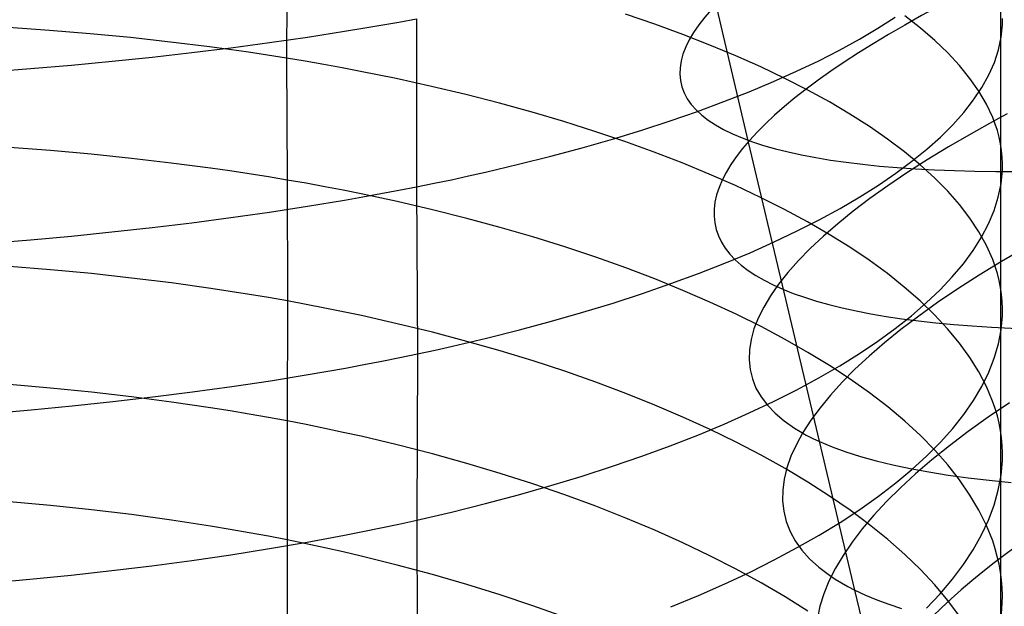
# Model space of a CAD drawing. Extents: x -383 to 1849, y -1185 to -529.
# Tile 525 of 656: x 415.65 to 427.02, y -1046.46 to -1039.69. Entities that reach past the tile are written whole.
import ezdxf

# ---------------------------------------------------------------- set-up
doc = ezdxf.new("R2010")
doc.units = 0
doc.layers.add('PREDEFINITO', color=7, linetype='CONTINUOUS')

msp = doc.modelspace()

# ---------------------------------------------------------------- linework, layer by layer
at = {"layer": 'PREDEFINITO'}
for p, q in [((418.741, -1038.723, 646.996), (418.73, -1040.135, 646.539)), ((424.064, -1041.104, 484.877), (423.656, -1039.368, 484.473)), ((426.973, -1039.46, 659.831), (426.973, -1042.78, 658.847)), ((422.981, -1039.743, 650.085), (422.645, -1039.629, 649.746)), ((425.558, -1039.79, 667.112), (425.758, -1039.662, 666.682)), ((426.047, -1039.787, 655.284), (425.866, -1039.646, 654.851)), ((426.995, -1039.749, 660.761), (426.996, -1039.676, 660.529)), ((415.997, -1039.814, 645.557), (415.523, -1039.78, 645.444)), ((419.401, -1039.825, 674.069), (419.612, -1039.79, 673.953)), ((419.612, -1039.79, 673.953), (419.822, -1039.755, 673.834)), ((419.822, -1039.755, 673.834), (420.028, -1039.718, 673.711)), ((420.028, -1039.718, 673.711), (420.233, -1039.681, 673.584)), ((420.233, -1039.681, 673.584), (420.233, -1041.618, 673.108)), ((423.305, -1039.861, 650.434), (422.981, -1039.743, 650.085)), ((425.343, -1039.917, 667.537), (425.558, -1039.79, 667.112)), ((426.213, -1039.93, 655.722), (426.047, -1039.787, 655.284)), ((426.98, -1039.893, 661.226), (426.995, -1039.749, 660.761)), ((416.467, -1039.853, 645.684), (415.997, -1039.814, 645.557)), ((416.932, -1039.898, 645.826), (416.467, -1039.853, 645.684)), ((417.391, -1039.949, 645.982), (416.932, -1039.898, 645.826)), ((418.535, -1039.955, 674.498), (418.972, -1039.892, 674.291)), ((418.972, -1039.892, 674.291), (419.401, -1039.825, 674.069)), ((423.618, -1039.983, 650.793), (423.305, -1039.861, 650.434)), ((426.949, -1040.038, 661.691), (426.98, -1039.893, 661.226)), ((417.844, -1040.005, 646.153), (417.391, -1039.949, 645.982)), ((417.639, -1040.07, 674.868), (418.09, -1040.014, 674.69)), ((418.068, -1040.036, 646.244), (417.844, -1040.005, 646.153)), ((418.09, -1040.014, 674.69), (418.535, -1039.955, 674.498)), ((423.919, -1040.108, 651.161), (423.618, -1039.983, 650.793)), ((425.115, -1040.042, 667.955), (425.343, -1039.917, 667.537)), ((426.364, -1040.075, 656.165), (426.213, -1039.93, 655.722)), ((416.718, -1040.17, 675.181), (417.181, -1040.122, 675.032)), ((417.181, -1040.122, 675.032), (417.639, -1040.07, 674.868)), ((418.291, -1040.067, 646.338), (418.068, -1040.036, 646.244)), ((418.511, -1040.1, 646.437), (418.291, -1040.067, 646.338)), ((418.73, -1040.135, 646.539), (418.511, -1040.1, 646.437)), ((424.207, -1040.236, 651.537), (423.919, -1040.108, 651.161)), ((424.874, -1040.165, 668.366), (425.115, -1040.042, 667.955)), ((426.5, -1040.221, 656.611), (426.364, -1040.075, 656.165)), ((426.901, -1040.183, 662.154), (426.949, -1040.038, 661.691)), ((415.775, -1040.255, 675.436), (416.249, -1040.214, 675.316)), ((416.249, -1040.214, 675.316), (416.718, -1040.17, 675.181)), ((418.946, -1040.171, 646.644), (418.73, -1040.135, 646.539)), ((418.73, -1040.135, 646.539), (418.741, -1041.54, 646.064)), ((419.161, -1040.208, 646.753), (418.946, -1040.171, 646.644)), ((419.373, -1040.247, 646.866), (419.161, -1040.208, 646.753)), ((424.484, -1040.368, 651.922), (424.207, -1040.236, 651.537)), ((424.619, -1040.286, 668.769), (424.874, -1040.165, 668.366)), ((426.619, -1040.368, 657.061), (426.5, -1040.221, 656.611)), ((426.837, -1040.328, 662.616), (426.901, -1040.183, 662.154)), ((415.298, -1040.292, 675.542), (415.775, -1040.255, 675.436)), ((419.584, -1040.287, 646.982), (419.373, -1040.247, 646.866)), ((419.998, -1040.371, 647.225), (419.584, -1040.287, 646.982)), ((424.352, -1040.405, 669.164), (424.619, -1040.286, 668.769)), ((426.756, -1040.473, 663.077), (426.837, -1040.328, 662.616)), ((420.404, -1040.46, 647.481), (419.998, -1040.371, 647.225)), ((420.801, -1040.554, 647.75), (420.404, -1040.46, 647.481)), ((424.072, -1040.522, 669.551), (424.352, -1040.405, 669.164)), ((424.747, -1040.503, 652.315), (424.484, -1040.368, 651.922)), ((426.723, -1040.517, 657.514), (426.619, -1040.368, 657.061)), ((426.66, -1040.617, 663.534), (426.756, -1040.473, 663.077)), ((421.188, -1040.654, 648.032), (420.801, -1040.554, 647.75)), ((423.78, -1040.636, 669.928), (424.072, -1040.522, 669.551)), ((424.998, -1040.64, 652.715), (424.747, -1040.503, 652.315)), ((426.811, -1040.667, 657.97), (426.723, -1040.517, 657.514)), ((421.565, -1040.757, 648.325), (421.188, -1040.654, 648.032)), ((423.476, -1040.748, 670.296), (423.78, -1040.636, 669.928)), ((425.235, -1040.78, 653.122), (424.998, -1040.64, 652.715)), ((426.548, -1040.76, 663.989), (426.66, -1040.617, 663.534)), ((426.882, -1040.818, 658.428), (426.811, -1040.667, 657.97)), ((421.933, -1040.866, 648.63), (421.565, -1040.757, 648.325)), ((423.16, -1040.857, 670.655), (423.476, -1040.748, 670.296)), ((425.459, -1040.923, 653.535), (425.235, -1040.78, 653.122)), ((426.421, -1040.903, 664.441), (426.548, -1040.76, 663.989)), ((427.05, -1040.778, 499.45), (426.908, -1040.854, 499.267)), ((422.29, -1040.979, 648.947), (421.933, -1040.866, 648.63)), ((422.832, -1040.964, 671.003), (423.16, -1040.857, 670.655)), ((425.669, -1041.068, 653.955), (425.459, -1040.923, 653.535)), ((426.279, -1041.044, 664.888), (426.421, -1040.903, 664.441)), ((426.908, -1040.854, 499.267), (426.634, -1041.006, 498.894)), ((426.911, -1040.894, 658.657), (426.882, -1040.818, 658.428)), ((426.936, -1040.97, 658.888), (426.911, -1040.894, 658.657)), ((422.637, -1041.096, 649.274), (422.29, -1040.979, 648.947)), ((422.493, -1041.067, 671.34), (422.832, -1040.964, 671.003)), ((426.634, -1041.006, 498.894), (426.372, -1041.158, 498.511)), ((426.956, -1041.046, 659.118), (426.936, -1040.97, 658.888)), ((422.142, -1041.168, 671.665), (422.493, -1041.067, 671.34)), ((422.973, -1041.217, 649.612), (422.637, -1041.096, 649.274)), ((424.475, -1042.834, 485.305), (424.064, -1041.104, 484.877)), ((425.865, -1041.215, 654.38), (425.669, -1041.068, 653.955)), ((426.122, -1041.185, 665.332), (426.279, -1041.044, 664.888)), ((426.972, -1041.123, 659.349), (426.956, -1041.046, 659.118)), ((426.984, -1041.199, 659.579), (426.972, -1041.123, 659.349)), ((416.008, -1041.2, 645.089), (415.533, -1041.164, 644.977)), ((416.478, -1041.242, 645.216), (416.008, -1041.2, 645.089)), ((416.943, -1041.29, 645.356), (416.478, -1041.242, 645.216)), ((421.41, -1041.359, 672.281), (421.781, -1041.265, 671.979)), ((421.781, -1041.265, 671.979), (422.142, -1041.168, 671.665)), ((423.298, -1041.342, 649.959), (422.973, -1041.217, 649.612)), ((426.046, -1041.365, 654.81), (425.865, -1041.215, 654.38)), ((425.95, -1041.324, 665.77), (426.122, -1041.185, 665.332)), ((426.372, -1041.158, 498.511), (426.125, -1041.308, 498.118)), ((426.992, -1041.276, 659.811), (426.984, -1041.199, 659.579)), ((417.402, -1041.344, 645.512), (416.943, -1041.29, 645.356)), ((417.855, -1041.403, 645.681), (417.402, -1041.344, 645.512)), ((421.028, -1041.449, 672.57), (421.41, -1041.359, 672.281)), ((423.611, -1041.471, 650.316), (423.298, -1041.342, 649.959)), ((425.764, -1041.462, 666.204), (425.95, -1041.324, 665.77)), ((426.125, -1041.308, 498.118), (425.891, -1041.458, 497.716)), ((426.212, -1041.516, 655.245), (426.046, -1041.365, 654.81)), ((426.995, -1041.353, 660.042), (426.992, -1041.276, 659.811)), ((426.994, -1041.43, 660.273), (426.995, -1041.353, 660.042)), ((418.079, -1041.435, 645.771), (417.855, -1041.403, 645.681)), ((418.302, -1041.469, 645.865), (418.079, -1041.435, 645.771)), ((418.522, -1041.504, 645.962), (418.302, -1041.469, 645.865)), ((420.635, -1041.536, 672.846), (420.833, -1041.493, 672.71)), ((420.833, -1041.493, 672.71), (421.028, -1041.449, 672.57)), ((423.912, -1041.604, 650.682), (423.611, -1041.471, 650.316)), ((425.564, -1041.599, 666.632), (425.764, -1041.462, 666.204)), ((425.891, -1041.458, 497.716), (425.671, -1041.607, 497.305)), ((426.979, -1041.584, 660.735), (426.994, -1041.43, 660.273)), ((418.741, -1041.54, 646.064), (418.522, -1041.504, 645.962)), ((418.957, -1041.578, 646.168), (418.741, -1041.54, 646.064)), ((418.741, -1041.54, 646.064), (418.742, -1042.935, 645.556)), ((419.172, -1041.617, 646.276), (418.957, -1041.578, 646.168)), ((420.233, -1041.618, 673.108), (420.436, -1041.577, 672.978)), ((420.436, -1041.577, 672.978), (420.635, -1041.536, 672.846)), ((424.202, -1041.74, 651.057), (423.912, -1041.604, 650.682)), ((425.35, -1041.734, 667.053), (425.564, -1041.599, 666.632)), ((425.671, -1041.607, 497.305), (425.464, -1041.755, 496.886)), ((426.363, -1041.669, 655.685), (426.212, -1041.516, 655.245)), ((426.947, -1041.738, 661.197), (426.979, -1041.584, 660.735)), ((419.384, -1041.658, 646.388), (419.172, -1041.617, 646.276)), ((419.595, -1041.7, 646.503), (419.384, -1041.658, 646.388)), ((420.009, -1041.789, 646.744), (419.595, -1041.7, 646.503)), ((419.613, -1041.735, 673.474), (419.822, -1041.697, 673.356)), ((419.822, -1041.697, 673.356), (420.029, -1041.658, 673.234)), ((420.029, -1041.658, 673.234), (420.233, -1041.618, 673.108)), ((420.233, -1041.618, 673.108), (420.244, -1043.545, 672.587)), ((426.499, -1041.824, 656.128), (426.363, -1041.669, 655.685)), ((418.972, -1041.843, 673.809), (419.401, -1041.772, 673.59)), ((419.401, -1041.772, 673.59), (419.613, -1041.735, 673.474)), ((420.415, -1041.883, 646.998), (420.009, -1041.789, 646.744)), ((424.479, -1041.879, 651.44), (424.202, -1041.74, 651.057)), ((425.122, -1041.867, 667.468), (425.35, -1041.734, 667.053)), ((425.464, -1041.755, 496.886), (425.271, -1041.901, 496.46)), ((426.619, -1041.98, 656.575), (426.499, -1041.824, 656.128)), ((426.898, -1041.892, 661.658), (426.947, -1041.738, 661.197)), ((418.09, -1041.974, 674.206), (418.535, -1041.911, 674.015)), ((418.535, -1041.911, 674.015), (418.972, -1041.843, 673.809)), ((420.811, -1041.983, 647.264), (420.415, -1041.883, 646.998)), ((424.743, -1042.022, 651.83), (424.479, -1041.879, 651.44)), ((424.881, -1041.998, 667.876), (425.122, -1041.867, 667.468)), ((425.271, -1041.901, 496.46), (425.093, -1042.046, 496.027)), ((426.834, -1042.046, 662.118), (426.898, -1041.892, 661.658)), ((417.181, -1042.088, 674.545), (417.639, -1042.033, 674.383)), ((417.639, -1042.033, 674.383), (418.09, -1041.974, 674.206)), ((421.198, -1042.087, 647.543), (420.811, -1041.983, 647.264)), ((424.627, -1042.127, 668.277), (424.881, -1041.998, 667.876)), ((424.994, -1042.167, 652.228), (424.743, -1042.022, 651.83)), ((425.093, -1042.046, 496.027), (424.928, -1042.189, 495.587)), ((426.723, -1042.138, 657.025), (426.619, -1041.98, 656.575)), ((426.753, -1042.2, 662.576), (426.834, -1042.046, 662.118)), ((416.249, -1042.186, 674.827), (416.717, -1042.139, 674.693)), ((416.717, -1042.139, 674.693), (417.181, -1042.088, 674.545)), ((421.575, -1042.197, 647.834), (421.198, -1042.087, 647.543)), ((424.36, -1042.254, 668.669), (424.627, -1042.127, 668.277)), ((425.232, -1042.315, 652.633), (424.994, -1042.167, 652.228)), ((426.81, -1042.297, 657.478), (426.723, -1042.138, 657.025)), ((415.297, -1042.267, 675.052), (415.775, -1042.229, 674.947)), ((415.775, -1042.229, 674.947), (416.249, -1042.186, 674.827)), ((421.943, -1042.311, 648.137), (421.575, -1042.197, 647.834)), ((424.081, -1042.378, 669.053), (424.36, -1042.254, 668.669)), ((424.928, -1042.189, 495.587), (424.777, -1042.33, 495.141)), ((426.656, -1042.353, 663.031), (426.753, -1042.2, 662.576)), ((422.3, -1042.43, 648.45), (421.943, -1042.311, 648.137)), ((423.789, -1042.5, 669.428), (424.081, -1042.378, 669.053)), ((424.777, -1042.33, 495.141), (424.641, -1042.47, 494.689)), ((425.456, -1042.466, 653.044), (425.232, -1042.315, 652.633)), ((426.544, -1042.505, 663.483), (426.656, -1042.353, 663.031)), ((426.882, -1042.457, 657.932), (426.81, -1042.297, 657.478)), ((427.256, -1042.321, 499.698), (426.983, -1042.48, 499.327)), ((422.646, -1042.553, 648.775), (422.3, -1042.43, 648.45)), ((423.485, -1042.619, 669.794), (423.789, -1042.5, 669.428)), ((424.641, -1042.47, 494.689), (424.519, -1042.607, 494.233)), ((425.666, -1042.62, 653.461), (425.456, -1042.466, 653.044)), ((426.416, -1042.657, 663.933), (426.544, -1042.505, 663.483)), ((426.983, -1042.48, 499.327), (426.724, -1042.638, 498.945)), ((426.911, -1042.537, 658.16), (426.882, -1042.457, 657.932)), ((416.009, -1042.576, 644.589), (415.534, -1042.537, 644.478)), ((416.479, -1042.62, 644.715), (416.009, -1042.576, 644.589)), ((416.944, -1042.671, 644.854), (416.479, -1042.62, 644.715)), ((422.982, -1042.681, 649.109), (422.646, -1042.553, 648.775)), ((423.169, -1042.735, 670.15), (423.485, -1042.619, 669.794)), ((424.519, -1042.607, 494.233), (424.411, -1042.742, 493.772)), ((425.862, -1042.776, 653.884), (425.666, -1042.62, 653.461)), ((426.936, -1042.618, 658.389), (426.911, -1042.537, 658.16)), ((426.956, -1042.699, 658.618), (426.936, -1042.618, 658.389)), ((417.404, -1042.727, 645.008), (416.944, -1042.671, 644.854)), ((417.857, -1042.79, 645.177), (417.404, -1042.727, 645.008)), ((422.841, -1042.849, 670.496), (423.169, -1042.735, 670.15)), ((423.306, -1042.813, 649.453), (422.982, -1042.681, 649.109)), ((424.411, -1042.742, 493.772), (424.318, -1042.875, 493.308)), ((426.274, -1042.808, 664.378), (426.416, -1042.657, 663.933)), ((426.724, -1042.638, 498.945), (426.478, -1042.796, 498.554)), ((426.973, -1042.78, 658.847), (426.956, -1042.699, 658.618)), ((418.081, -1042.824, 645.266), (417.857, -1042.79, 645.177)), ((418.303, -1042.859, 645.359), (418.081, -1042.824, 645.266)), ((418.523, -1042.896, 645.456), (418.303, -1042.859, 645.359)), ((422.502, -1042.959, 670.83), (422.841, -1042.849, 670.496)), ((423.619, -1042.948, 649.807), (423.306, -1042.813, 649.453)), ((425.291, -1046.269, 486.256), (424.475, -1042.834, 485.305)), ((426.044, -1042.934, 654.312), (425.862, -1042.776, 653.884)), ((426.116, -1042.957, 664.819), (426.274, -1042.808, 664.378)), ((426.478, -1042.796, 498.554), (426.246, -1042.954, 498.154)), ((426.985, -1042.861, 659.076), (426.973, -1042.78, 658.847)), ((426.973, -1042.78, 658.847), (426.973, -1044.43, 658.324)), ((418.742, -1042.935, 645.556), (418.523, -1042.896, 645.456)), ((418.742, -1042.935, 645.556), (418.741, -1044.319, 645.02)), ((418.958, -1042.975, 645.66), (418.742, -1042.935, 645.556)), ((422.152, -1043.065, 671.154), (422.502, -1042.959, 670.83)), ((423.92, -1043.088, 650.17), (423.619, -1042.948, 649.807)), ((424.318, -1042.875, 493.308), (424.24, -1043.005, 492.84)), ((425.944, -1043.106, 665.256), (426.116, -1042.957, 664.819)), ((426.246, -1042.954, 498.154), (426.028, -1043.11, 497.745)), ((426.21, -1043.094, 654.745), (426.044, -1042.934, 654.312)), ((426.992, -1042.942, 659.305), (426.985, -1042.861, 659.076)), ((426.995, -1043.023, 659.535), (426.992, -1042.942, 659.305)), ((419.173, -1043.016, 645.767), (418.958, -1042.975, 645.66)), ((419.385, -1043.059, 645.878), (419.173, -1043.016, 645.767)), ((419.596, -1043.104, 645.993), (419.385, -1043.059, 645.878)), ((421.791, -1043.169, 671.466), (422.152, -1043.065, 671.154)), ((424.24, -1043.005, 492.84), (424.176, -1043.133, 492.369)), ((426.994, -1043.105, 659.764), (426.995, -1043.023, 659.535)), ((420.01, -1043.197, 646.231), (419.596, -1043.104, 645.993)), ((420.416, -1043.296, 646.483), (420.01, -1043.197, 646.231)), ((421.42, -1043.268, 671.765), (421.791, -1043.169, 671.466)), ((424.209, -1043.231, 650.541), (423.92, -1043.088, 650.17)), ((424.176, -1043.133, 492.369), (424.127, -1043.257, 491.895)), ((425.758, -1043.252, 665.687), (425.944, -1043.106, 665.256)), ((426.028, -1043.11, 497.745), (425.823, -1043.265, 497.328)), ((426.362, -1043.256, 655.182), (426.21, -1043.094, 654.745)), ((426.98, -1043.268, 660.224), (426.994, -1043.105, 659.764)), ((420.812, -1043.401, 646.748), (420.416, -1043.296, 646.483)), ((421.038, -1043.364, 672.052), (421.42, -1043.268, 671.765)), ((424.127, -1043.257, 491.895), (424.093, -1043.379, 491.42)), ((424.485, -1043.378, 650.92), (424.209, -1043.231, 650.541)), ((425.558, -1043.398, 666.113), (425.758, -1043.252, 665.687)), ((425.823, -1043.265, 497.328), (425.632, -1043.419, 496.903)), ((426.498, -1043.42, 655.622), (426.362, -1043.256, 655.182)), ((426.948, -1043.431, 660.682), (426.98, -1043.268, 660.224)), ((420.646, -1043.456, 672.326), (420.843, -1043.411, 672.191)), ((421.199, -1043.511, 647.025), (420.812, -1043.401, 646.748)), ((420.843, -1043.411, 672.191), (421.038, -1043.364, 672.052)), ((424.093, -1043.379, 491.42), (424.074, -1043.498, 490.944)), ((424.749, -1043.528, 651.307), (424.485, -1043.378, 650.92)), ((425.344, -1043.541, 666.533), (425.558, -1043.398, 666.113)), ((425.632, -1043.419, 496.903), (425.455, -1043.572, 496.472)), ((426.618, -1043.585, 656.067), (426.498, -1043.42, 655.622)), ((420.244, -1043.545, 672.587), (420.446, -1043.501, 672.458)), ((420.446, -1043.501, 672.458), (420.646, -1043.456, 672.326)), ((421.577, -1043.626, 647.313), (421.199, -1043.511, 647.025)), ((424.074, -1043.498, 490.944), (424.07, -1043.613, 490.467)), ((424.999, -1043.681, 651.702), (424.749, -1043.528, 651.307)), ((425.116, -1043.682, 666.946), (425.344, -1043.541, 666.533)), ((426.9, -1043.594, 661.14), (426.948, -1043.431, 660.682)), ((419.623, -1043.669, 672.951), (419.832, -1043.628, 672.833)), ((419.832, -1043.628, 672.833), (420.039, -1043.587, 672.712)), ((420.039, -1043.587, 672.712), (420.244, -1043.545, 672.587)), ((420.244, -1043.545, 672.587), (420.234, -1045.463, 672.039)), ((421.944, -1043.746, 647.614), (421.577, -1043.626, 647.313)), ((424.07, -1043.613, 490.467), (424.082, -1043.725, 489.989)), ((425.455, -1043.572, 496.472), (425.292, -1043.723, 496.034)), ((426.722, -1043.752, 656.514), (426.618, -1043.585, 656.067)), ((426.836, -1043.757, 661.596), (426.9, -1043.594, 661.14)), ((418.982, -1043.783, 673.283), (419.411, -1043.708, 673.065)), ((419.411, -1043.708, 673.065), (419.623, -1043.669, 672.951)), ((422.301, -1043.871, 647.925), (421.944, -1043.746, 647.614)), ((424.082, -1043.725, 489.989), (424.108, -1043.834, 489.512)), ((424.874, -1043.822, 667.352), (425.116, -1043.682, 666.946)), ((425.237, -1043.837, 652.103), (424.999, -1043.681, 651.702)), ((425.292, -1043.723, 496.034), (425.144, -1043.872, 495.59)), ((426.81, -1043.92, 656.964), (426.722, -1043.752, 656.514)), ((426.755, -1043.92, 662.05), (426.836, -1043.757, 661.596)), ((418.1, -1043.922, 673.678), (418.545, -1043.855, 673.488)), ((418.545, -1043.855, 673.488), (418.982, -1043.783, 673.283)), ((422.647, -1044.001, 648.246), (422.301, -1043.871, 647.925)), ((424.108, -1043.834, 489.512), (424.15, -1043.939, 489.035)), ((424.62, -1043.959, 667.751), (424.874, -1043.822, 667.352)), ((425.144, -1043.872, 495.59), (425.009, -1044.02, 495.141)), ((425.461, -1043.996, 652.51), (425.237, -1043.837, 652.103)), ((416.008, -1043.94, 644.06), (415.534, -1043.9, 643.949)), ((416.479, -1043.987, 644.185), (416.008, -1043.94, 644.06)), ((416.944, -1044.041, 644.323), (416.479, -1043.987, 644.185)), ((417.19, -1044.042, 674.015), (417.648, -1043.984, 673.853)), ((417.648, -1043.984, 673.853), (418.1, -1043.922, 673.678)), ((424.15, -1043.939, 489.035), (424.208, -1044.039, 488.56)), ((424.353, -1044.093, 668.142), (424.62, -1043.959, 667.751)), ((425.67, -1044.157, 652.924), (425.461, -1043.996, 652.51)), ((426.659, -1044.082, 662.502), (426.755, -1043.92, 662.05)), ((426.881, -1044.089, 657.415), (426.81, -1043.92, 656.964)), ((416.257, -1044.146, 674.295), (416.726, -1044.096, 674.162)), ((416.726, -1044.096, 674.162), (417.19, -1044.042, 674.015)), ((417.403, -1044.101, 644.476), (416.944, -1044.041, 644.323)), ((417.856, -1044.167, 644.644), (417.403, -1044.101, 644.476)), ((422.983, -1044.135, 648.578), (422.647, -1044.001, 648.246)), ((424.073, -1044.226, 668.524), (424.353, -1044.093, 668.142)), ((424.208, -1044.039, 488.56), (424.281, -1044.136, 488.087)), ((425.009, -1044.02, 495.141), (424.889, -1044.166, 494.686)), ((426.547, -1044.243, 662.952), (426.659, -1044.082, 662.502)), ((426.911, -1044.174, 657.642), (426.881, -1044.089, 657.415)), ((415.305, -1044.232, 674.518), (415.783, -1044.191, 674.414)), ((415.783, -1044.191, 674.414), (416.257, -1044.146, 674.295)), ((418.08, -1044.202, 644.732), (417.856, -1044.167, 644.644)), ((418.302, -1044.24, 644.825), (418.08, -1044.202, 644.732)), ((423.307, -1044.274, 648.92), (422.983, -1044.135, 648.578)), ((424.281, -1044.136, 488.087), (424.37, -1044.229, 487.615)), ((424.889, -1044.166, 494.686), (424.783, -1044.309, 494.228)), ((425.866, -1044.321, 653.343), (425.67, -1044.157, 652.924)), ((427.074, -1044.111, 499.406), (426.83, -1044.276, 499.017)), ((426.936, -1044.259, 657.869), (426.911, -1044.174, 657.642)), ((418.523, -1044.278, 644.921), (418.302, -1044.24, 644.825)), ((418.741, -1044.319, 645.02), (418.523, -1044.278, 644.921)), ((418.958, -1044.361, 645.124), (418.741, -1044.319, 645.02)), ((418.741, -1044.319, 645.02), (418.741, -1045.691, 644.458)), ((423.62, -1044.416, 649.271), (423.307, -1044.274, 648.92)), ((423.781, -1044.355, 668.897), (424.073, -1044.226, 668.524)), ((424.37, -1044.229, 487.615), (424.474, -1044.318, 487.147)), ((424.474, -1044.318, 487.147), (424.594, -1044.402, 486.682)), ((424.783, -1044.309, 494.228), (424.692, -1044.45, 493.765)), ((426.047, -1044.487, 653.767), (425.866, -1044.321, 653.343)), ((426.42, -1044.404, 663.398), (426.547, -1044.243, 662.952)), ((426.83, -1044.276, 499.017), (426.599, -1044.44, 498.618)), ((426.956, -1044.344, 658.096), (426.936, -1044.259, 657.869)), ((419.172, -1044.404, 645.23), (418.958, -1044.361, 645.124)), ((419.385, -1044.45, 645.34), (419.172, -1044.404, 645.23)), ((419.595, -1044.496, 645.454), (419.385, -1044.45, 645.34)), ((423.477, -1044.481, 669.261), (423.781, -1044.355, 668.897)), ((423.921, -1044.563, 649.63), (423.62, -1044.416, 649.271)), ((424.594, -1044.402, 486.682), (424.661, -1044.442, 486.451)), ((424.692, -1044.45, 493.765), (424.616, -1044.589, 493.299)), ((424.661, -1044.442, 486.451), (424.731, -1044.482, 486.221)), ((426.278, -1044.563, 663.84), (426.42, -1044.404, 663.398)), ((426.599, -1044.44, 498.618), (426.383, -1044.604, 498.211)), ((426.973, -1044.43, 658.324), (426.956, -1044.344, 658.096)), ((426.973, -1044.43, 658.324), (426.972, -1046.061, 657.745)), ((426.984, -1044.515, 658.552), (426.973, -1044.43, 658.324)), ((420.01, -1044.594, 645.691), (419.595, -1044.496, 645.454)), ((423.161, -1044.605, 669.615), (423.477, -1044.481, 669.261)), ((424.209, -1044.713, 649.999), (423.921, -1044.563, 649.63)), ((424.731, -1044.482, 486.221), (424.805, -1044.52, 485.992)), ((424.805, -1044.52, 485.992), (424.883, -1044.556, 485.764)), ((424.883, -1044.556, 485.764), (425.029, -1044.618, 485.372)), ((426.213, -1044.656, 654.196), (426.047, -1044.487, 653.767)), ((426.121, -1044.721, 664.278), (426.278, -1044.563, 663.84)), ((426.992, -1044.601, 658.78), (426.984, -1044.515, 658.552)), ((420.415, -1044.699, 645.941), (420.01, -1044.594, 645.691)), ((422.833, -1044.725, 669.959), (423.161, -1044.605, 669.615)), ((424.616, -1044.589, 493.299), (424.554, -1044.725, 492.83)), ((425.029, -1044.618, 485.372), (425.186, -1044.675, 484.983)), ((425.186, -1044.675, 484.983), (425.355, -1044.729, 484.598)), ((426.383, -1044.604, 498.211), (426.18, -1044.767, 497.796)), ((426.364, -1044.826, 654.629), (426.213, -1044.656, 654.196)), ((426.995, -1044.687, 659.008), (426.992, -1044.601, 658.78)), ((420.812, -1044.808, 646.203), (420.415, -1044.699, 645.941)), ((422.494, -1044.842, 670.292), (422.833, -1044.725, 669.959)), ((424.486, -1044.867, 650.375), (424.209, -1044.713, 649.999)), ((424.554, -1044.725, 492.83), (424.507, -1044.859, 492.359)), ((425.355, -1044.729, 484.598), (425.536, -1044.779, 484.217)), ((425.536, -1044.779, 484.217), (425.728, -1044.825, 483.842)), ((425.949, -1044.878, 664.711), (426.121, -1044.721, 664.278)), ((426.18, -1044.767, 497.796), (425.991, -1044.929, 497.373)), ((426.979, -1044.945, 659.692), (426.994, -1044.773, 659.236)), ((426.994, -1044.773, 659.236), (426.995, -1044.687, 659.008)), ((421.199, -1044.924, 646.478), (420.812, -1044.808, 646.203)), ((422.144, -1044.955, 670.614), (422.494, -1044.842, 670.292)), ((424.507, -1044.859, 492.359), (424.475, -1044.989, 491.886)), ((424.749, -1045.025, 650.759), (424.486, -1044.867, 650.375)), ((425.728, -1044.825, 483.842), (425.93, -1044.868, 483.471)), ((425.763, -1045.033, 665.139), (425.949, -1044.878, 664.711)), ((425.93, -1044.868, 483.471), (426.143, -1044.907, 483.106)), ((426.5, -1044.999, 655.066), (426.364, -1044.826, 654.629)), ((421.576, -1045.045, 646.764), (421.199, -1044.924, 646.478)), ((421.782, -1045.065, 670.924), (422.144, -1044.955, 670.614)), ((424.475, -1044.989, 491.886), (424.458, -1045.116, 491.412)), ((425.991, -1044.929, 497.373), (425.816, -1045.09, 496.943)), ((426.143, -1044.907, 483.106), (426.367, -1044.943, 482.745)), ((426.367, -1044.943, 482.745), (426.6, -1044.975, 482.391)), ((426.62, -1045.173, 655.506), (426.5, -1044.999, 655.066)), ((426.6, -1044.975, 482.391), (426.843, -1045.003, 482.042)), ((426.843, -1045.003, 482.042), (427.096, -1045.028, 481.7)), ((426.947, -1045.117, 660.147), (426.979, -1044.945, 659.692)), ((421.411, -1045.17, 671.223), (421.782, -1045.065, 670.924)), ((421.943, -1045.171, 647.062), (421.576, -1045.045, 646.764)), ((424.458, -1045.116, 491.412), (424.457, -1045.241, 490.937)), ((425, -1045.185, 651.15), (424.749, -1045.025, 650.759)), ((425.563, -1045.187, 665.562), (425.763, -1045.033, 665.139)), ((425.816, -1045.09, 496.943), (425.655, -1045.249, 496.507)), ((426.899, -1045.289, 660.601), (426.947, -1045.117, 660.147)), ((421.028, -1045.272, 671.508), (421.411, -1045.17, 671.223)), ((422.3, -1045.302, 647.371), (421.943, -1045.171, 647.062)), ((424.457, -1045.241, 490.937), (424.47, -1045.361, 490.461)), ((425.237, -1045.349, 651.548), (425, -1045.185, 651.15)), ((425.349, -1045.338, 665.978), (425.563, -1045.187, 665.562)), ((426.723, -1045.348, 655.95), (426.62, -1045.173, 655.506)), ((416.009, -1045.294, 643.506), (415.534, -1045.251, 643.396)), ((416.479, -1045.343, 643.629), (416.009, -1045.294, 643.506)), ((416.944, -1045.399, 643.767), (416.479, -1045.343, 643.629)), ((420.636, -1045.369, 671.78), (420.833, -1045.321, 671.646)), ((420.833, -1045.321, 671.646), (421.028, -1045.272, 671.508)), ((422.647, -1045.438, 647.69), (422.3, -1045.302, 647.371)), ((425.122, -1045.488, 666.388), (425.349, -1045.338, 665.978)), ((425.461, -1045.516, 651.952), (425.237, -1045.349, 651.548)), ((425.655, -1045.249, 496.507), (425.509, -1045.407, 496.065)), ((426.811, -1045.525, 656.396), (426.723, -1045.348, 655.95)), ((426.834, -1045.461, 661.054), (426.899, -1045.289, 660.601)), ((417.403, -1045.462, 643.919), (416.944, -1045.399, 643.767)), ((417.856, -1045.532, 644.085), (417.403, -1045.462, 643.919)), ((420.029, -1045.508, 672.163), (420.234, -1045.463, 672.039)), ((420.234, -1045.463, 672.039), (420.436, -1045.417, 671.911)), ((420.234, -1045.463, 672.039), (420.243, -1047.367, 671.443)), ((420.436, -1045.417, 671.911), (420.636, -1045.369, 671.78)), ((422.982, -1045.579, 648.019), (422.647, -1045.438, 647.69)), ((424.47, -1045.361, 490.461), (424.499, -1045.478, 489.986)), ((425.509, -1045.407, 496.065), (425.377, -1045.563, 495.617)), ((426.753, -1045.633, 661.505), (426.834, -1045.461, 661.054)), ((418.08, -1045.569, 644.173), (417.856, -1045.532, 644.085)), ((418.302, -1045.608, 644.264), (418.08, -1045.569, 644.173)), ((419.613, -1045.594, 672.401), (419.822, -1045.551, 672.284)), ((419.822, -1045.551, 672.284), (420.029, -1045.508, 672.163)), ((423.306, -1045.724, 648.358), (422.982, -1045.579, 648.019)), ((424.499, -1045.478, 489.986), (424.543, -1045.592, 489.512)), ((424.881, -1045.635, 666.792), (425.122, -1045.488, 666.388)), ((425.377, -1045.563, 495.617), (425.259, -1045.717, 495.164)), ((425.671, -1045.686, 652.362), (425.461, -1045.516, 651.952)), ((426.882, -1045.703, 656.844), (426.811, -1045.525, 656.396)), ((418.523, -1045.649, 644.36), (418.302, -1045.608, 644.264)), ((418.741, -1045.691, 644.458), (418.523, -1045.649, 644.36)), ((418.958, -1045.735, 644.561), (418.741, -1045.691, 644.458)), ((418.741, -1045.691, 644.458), (418.741, -1047.053, 643.869)), ((418.971, -1045.715, 672.731), (419.401, -1045.636, 672.515)), ((419.401, -1045.636, 672.515), (419.613, -1045.594, 672.401)), ((424.543, -1045.592, 489.512), (424.602, -1045.702, 489.038)), ((424.627, -1045.78, 667.187), (424.881, -1045.635, 666.792)), ((425.866, -1045.858, 652.778), (425.671, -1045.686, 652.362)), ((426.657, -1045.804, 661.954), (426.753, -1045.633, 661.505)), ((418.089, -1045.861, 673.122), (418.534, -1045.79, 672.934)), ((418.534, -1045.79, 672.934), (418.971, -1045.715, 672.731)), ((419.172, -1045.781, 644.667), (418.958, -1045.735, 644.561)), ((419.385, -1045.828, 644.776), (419.172, -1045.781, 644.667)), ((423.619, -1045.874, 648.706), (423.306, -1045.724, 648.358)), ((424.36, -1045.922, 667.575), (424.627, -1045.78, 667.187)), ((424.602, -1045.702, 489.038), (424.678, -1045.807, 488.567)), ((424.678, -1045.807, 488.567), (424.768, -1045.909, 488.098)), ((425.259, -1045.717, 495.164), (425.155, -1045.869, 494.708)), ((426.545, -1045.974, 662.4), (426.657, -1045.804, 661.954)), ((426.911, -1045.792, 657.069), (426.882, -1045.703, 656.844)), ((426.935, -1045.881, 657.294), (426.911, -1045.792, 657.069)), ((417.179, -1045.988, 673.457), (417.637, -1045.927, 673.296)), ((417.637, -1045.927, 673.296), (418.089, -1045.861, 673.122)), ((419.595, -1045.877, 644.888), (419.385, -1045.828, 644.776)), ((420.009, -1045.98, 645.123), (419.595, -1045.877, 644.888)), ((423.92, -1046.027, 649.062), (423.619, -1045.874, 648.706)), ((424.081, -1046.061, 667.954), (424.36, -1045.922, 667.575)), ((424.768, -1045.909, 488.098), (424.875, -1046.006, 487.632)), ((425.155, -1045.869, 494.708), (425.067, -1046.018, 494.247)), ((426.047, -1046.033, 653.199), (425.866, -1045.858, 652.778)), ((426.956, -1045.971, 657.52), (426.935, -1045.881, 657.294)), ((416.715, -1046.045, 673.602), (417.179, -1045.988, 673.457)), ((420.415, -1046.089, 645.371), (420.009, -1045.98, 645.123)), ((424.209, -1046.185, 649.428), (423.92, -1046.027, 649.062)), ((424.875, -1046.006, 487.632), (424.998, -1046.098, 487.169)), ((425.067, -1046.018, 494.247), (424.992, -1046.166, 493.783)), ((426.213, -1046.209, 653.624), (426.047, -1046.033, 653.199)), ((426.417, -1046.143, 662.842), (426.545, -1045.974, 662.4)), ((426.972, -1046.061, 657.745), (426.956, -1045.971, 657.52)), ((415.293, -1046.188, 673.955), (415.771, -1046.145, 673.851)), ((415.771, -1046.145, 673.851), (416.245, -1046.097, 673.734)), ((416.245, -1046.097, 673.734), (416.715, -1046.045, 673.602)), ((420.811, -1046.204, 645.631), (420.415, -1046.089, 645.371)), ((423.789, -1046.198, 668.325), (424.081, -1046.061, 667.954)), ((424.998, -1046.098, 487.169), (425.065, -1046.143, 486.939)), ((425.065, -1046.143, 486.939), (425.136, -1046.186, 486.71)), ((426.274, -1046.311, 663.281), (426.417, -1046.143, 662.842)), ((426.984, -1046.151, 657.971), (426.972, -1046.061, 657.745)), ((426.972, -1046.061, 657.745), (426.972, -1049.297, 656.514)), ((426.991, -1046.242, 658.197), (426.984, -1046.151, 657.971)), ((421.198, -1046.325, 645.904), (420.811, -1046.204, 645.631)), ((423.485, -1046.332, 668.686), (423.789, -1046.198, 668.325)), ((424.485, -1046.346, 649.801), (424.209, -1046.185, 649.428)), ((424.992, -1046.166, 493.783), (424.933, -1046.311, 493.316)), ((425.136, -1046.186, 486.71), (425.211, -1046.228, 486.482)), ((425.211, -1046.228, 486.482), (425.291, -1046.269, 486.256)), ((426.364, -1046.388, 654.054), (426.213, -1046.209, 653.624)), ((426.994, -1046.332, 658.424), (426.991, -1046.242, 658.197)), ((421.575, -1046.451, 646.188), (421.198, -1046.325, 645.904)), ((423.169, -1046.462, 669.038), (423.485, -1046.332, 668.686)), ((424.749, -1046.511, 650.182), (424.485, -1046.346, 649.801)), ((424.933, -1046.311, 493.316), (424.888, -1046.453, 492.846)), ((425.699, -1047.976, 486.77), (425.291, -1046.269, 486.256)), ((425.291, -1046.269, 486.256), (425.413, -1046.327, 485.929)), ((425.413, -1046.327, 485.929), (425.543, -1046.381, 485.605)), ((425.543, -1046.381, 485.605), (425.682, -1046.433, 485.285)), ((426.117, -1046.478, 663.716), (426.274, -1046.311, 663.281)), ((426.993, -1046.422, 658.65), (426.994, -1046.332, 658.424)), ((421.943, -1046.583, 646.483), (421.575, -1046.451, 646.188)), ((424.888, -1046.453, 492.846), (424.859, -1046.592, 492.375)), ((425.682, -1046.433, 485.285), (425.828, -1046.483, 484.967)), ((426.5, -1046.569, 654.487), (426.364, -1046.388, 654.054)), ((426.978, -1046.604, 659.102), (426.993, -1046.422, 658.65))]:
    msp.add_line(p, q, dxfattribs=at)
at = {"layer": 'PREDEFINITO', "extrusion": (0.218143, -0.957025, 0.191092)}
msp.add_arc((196.446, 268.319, 1181.526), 14.97, 136.8262, 230.6791, dxfattribs=at)
at = {"layer": 'PREDEFINITO', "extrusion": (0.217309, -0.953367, 0.209447)}
msp.add_arc((196.469, 246.192, 1188.091), 14.972, 136.8726, 227.2823, dxfattribs=at)
at = {"layer": 'PREDEFINITO', "extrusion": (0.212992, -0.935335, 0.282458)}
msp.add_arc((196.96, 156.02, 1210.199), 15.144, 137.3027, 209.4367, dxfattribs=at)

doc.saveas('drawing.dxf')
